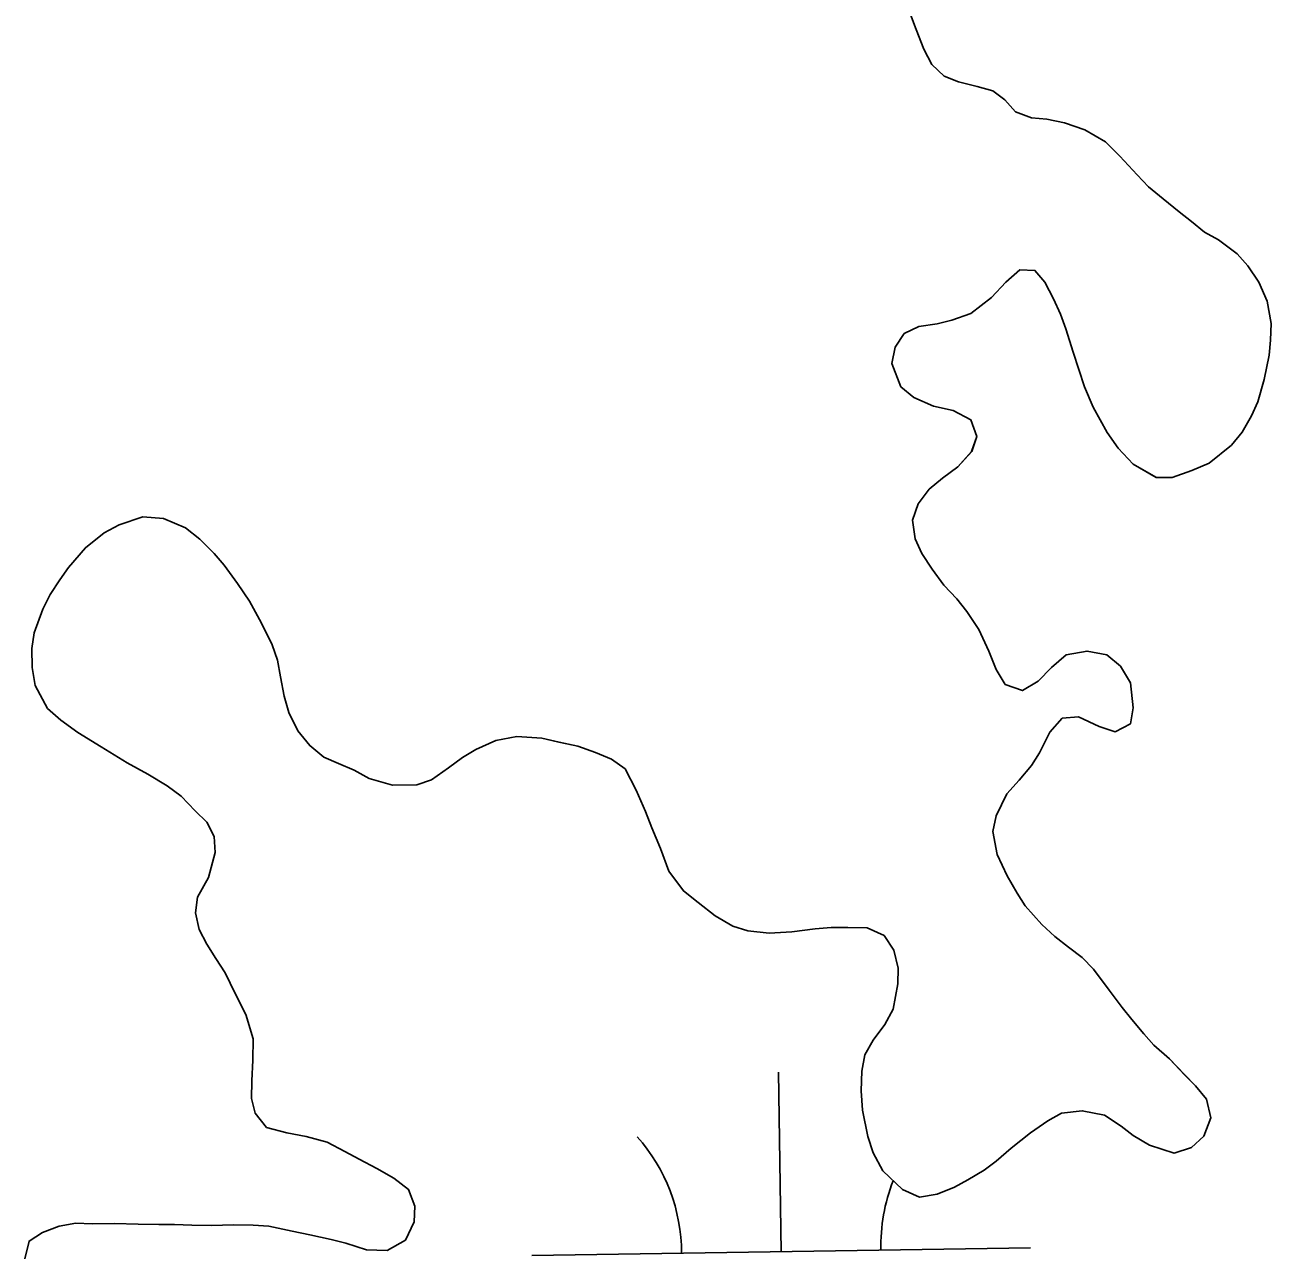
# Model space of a CAD drawing. Extents: x 3807117 to 3845308, y 337856 to 363736.
# Drawn here: x 3823277.8 to 3823527.7, y 345204.1 to 345451.3 of the extents above; entities that cross this region are included whole.
import ezdxf

# ---------------------------------------------------------------- set-up
doc = ezdxf.new("R2010")
doc.units = 0
doc.layers.add('V-TOPO-SHOR', color=7, linetype='Continuous')
doc.layers.add('V-WETL-SWMP', color=7, linetype='Continuous')

msp = doc.modelspace()

# ---------------------------------------------------------------- linework, layer by layer
at = {"layer": 'V-TOPO-SHOR'}
for points in [[(3823454.75, 345454.97), (3823456.54, 345450.39), (3823458.03, 345446.41), (3823459.63, 345443.35), (3823462.15, 345441), (3823464.98, 345439.86), (3823468.74, 345438.91), (3823471.88, 345438.08), (3823474.3, 345436.23), (3823476.41, 345433.88), (3823479.65, 345432.63), (3823482.7, 345432.4), (3823486.25, 345431.66), (3823490.3, 345430.21), (3823494.45, 345427.84), (3823497.37, 345424.97), (3823500.79, 345421.19), (3823503.11, 345418.83), (3823506.03, 345416.37), (3823509.26, 345413.8), (3823511.68, 345411.85), (3823514.31, 345409.7), (3823517.14, 345408.15), (3823520.87, 345405.38)], [(3823520.87, 345405.38), (3823522.98, 345402.93), (3823525.19, 345399.66), (3823526.89, 345395.89), (3823527.67, 345391.41), (3823527.54, 345388.06), (3823527.31, 345385.02), (3823526.25, 345380.15), (3823525, 345375.69), (3823523.76, 345372.86), (3823521.9, 345369.62), (3823519.75, 345367), (3823515.25, 345363.38), (3823511.79, 345361.88), (3823507.81, 345360.49), (3823504.66, 345360.52), (3823500.02, 345363.2), (3823496.99, 345366.37), (3823494.79, 345369.54), (3823491.98, 345374.64), (3823490.29, 345378.71), (3823488.01, 345385.64), (3823486.52, 345390.32), (3823485.43, 345393.28), (3823484.03, 345396.34), (3823482.33, 345399.7), (3823480.32, 345402.05), (3823477.27, 345402.18), (3823474.51, 345399.66), (3823471.64, 345396.64), (3823467.45, 345393.42), (3823463.68, 345392.03), (3823460.73, 345391.34), (3823457.07, 345390.77), (3823454.12, 345389.37), (3823452.27, 345386.64), (3823451.63, 345383.39), (3823453.42, 345378.71), (3823456.04, 345376.55), (3823459.99, 345374.79), (3823463.94, 345373.95), (3823467.48, 345372.09), (3823468.68, 345368.73), (3823467.63, 345365.69), (3823464.87, 345362.67), (3823461.8, 345360.36), (3823459.14, 345358.14), (3823456.89, 345355.22), (3823455.74, 345351.98), (3823456.32, 345348.21), (3823457.62, 345345.26), (3823459.73, 345342.09), (3823462.04, 345338.93), (3823464.65, 345336.16), (3823466.66, 345333.6), (3823469.07, 345330.03), (3823471.07, 345325.65), (3823472.56, 345321.98), (3823474.37, 345319.02), (3823477.81, 345317.77), (3823480.98, 345319.68), (3823483.64, 345322.4), (3823486.6, 345324.91), (3823490.77, 345325.69), (3823494.73, 345324.95), (3823497.45, 345322.69), (3823499.46, 345319.32), (3823500.02, 345314.34), (3823499.49, 345311.1), (3823496.43, 345309.5), (3823493.19, 345310.54), (3823489.04, 345312.5), (3823485.79, 345312.22), (3823483.33, 345309.4), (3823481.26, 345305.25), (3823479.62, 345302.73), (3823477.16, 345299.8), (3823474.7, 345297.08), (3823472.53, 345292.63), (3823471.89, 345289.48), (3823472.77, 345284.91), (3823474.77, 345280.62), (3823476.77, 345277.15), (3823478.38, 345274.6), (3823481.7, 345270.82), (3823484.32, 345268.46), (3823487.04, 345266.31), (3823489.77, 345264.25), (3823492.08, 345261.9), (3823495.2, 345257.71), (3823497.81, 345254.23), (3823499.72, 345251.78), (3823502.14, 345248.92), (3823504.15, 345246.67), (3823507.27, 345243.9), (3823510.3, 345240.72), (3823512.51, 345238.47), (3823514.73, 345235.81), (3823515.61, 345232.05), (3823514.16, 345228.4), (3823511.7, 345226.09)], [(3823511.7, 345226.09), (3823508.24, 345225), (3823503.28, 345226.56), (3823500.04, 345228.52), (3823497.62, 345230.37), (3823494.29, 345232.63), (3823489.82, 345233.48), (3823485.66, 345233), (3823482.9, 345231.5), (3823479.43, 345229.09), (3823475.54, 345225.98), (3823472.58, 345223.36), (3823470.12, 345221.55), (3823466.86, 345219.65), (3823464.21, 345218.14), (3823460.74, 345216.75), (3823457.18, 345216.17), (3823453.74, 345217.72), (3823449.81, 345221.41), (3823447.91, 345225.08), (3823446.82, 345228.34), (3823445.74, 345233.63), (3823445.47, 345237.49), (3823445.61, 345241.45), (3823446.24, 345244.7), (3823447.89, 345247.63), (3823450.25, 345250.76), (3823451.9, 345253.9), (3823452.86, 345258.96), (3823452.88, 345262.11), (3823452, 345265.67), (3823450.09, 345268.64), (3823446.65, 345270.19), (3823442.79, 345270.22), (3823439.44, 345270.24), (3823436.29, 345269.97), (3823431.61, 345269.39), (3823427.04, 345269.13), (3823422.78, 345269.57), (3823419.74, 345270.51), (3823416.2, 345272.57), (3823412.77, 345275.23), (3823409.84, 345277.59), (3823406.93, 345281.58), (3823405.24, 345286.06), (3823403.54, 345290.24), (3823402.25, 345293.5), (3823400.35, 345297.78), (3823398.16, 345302.07), (3823395.43, 345304.02), (3823392.19, 345305.36), (3823388.65, 345306.61), (3823384.9, 345307.45), (3823381.45, 345308.19), (3823376.47, 345308.54), (3823372.2, 345307.76), (3823368.22, 345305.96), (3823365.57, 345304.36), (3823362.71, 345302.25), (3823359.34, 345299.84), (3823356.39, 345298.85), (3823351.51, 345298.79), (3823346.85, 345300.15), (3823343.81, 345301.8), (3823340.68, 345303.14), (3823337.74, 345304.38), (3823334.92, 345306.74), (3823332.5, 345309.71), (3823330.71, 345313.38), (3823329.82, 345316.64), (3823329.04, 345320.5), (3823328.45, 345323.86), (3823327.36, 345326.91), (3823325.26, 345331.3), (3823322.86, 345335.69), (3823320.45, 345339.26), (3823317.74, 345342.94), (3823315.73, 345345.29), (3823312.91, 345348.16), (3823309.98, 345350.41), (3823305.63, 345352.28), (3823301.47, 345352.62), (3823296.68, 345351.03), (3823293.72, 345349.43), (3823289.94, 345346.41), (3823286.55, 345342.48), (3823284.81, 345339.95), (3823282.85, 345337.02), (3823281.41, 345334.09), (3823279.64, 345329.33), (3823279.21, 345326.18), (3823279.28, 345322.43), (3823279.86, 345318.77), (3823282.37, 345314.18), (3823284.99, 345311.82), (3823288.42, 345309.35), (3823293.07, 345306.47), (3823298.32, 345303.28), (3823302.47, 345301.01), (3823306.31, 345298.65), (3823309.14, 345296.59)], [(3823309.14, 345296.59), (3823311.96, 345293.62), (3823314.28, 345291.37), (3823315.77, 345288.51), (3823315.95, 345285.26), (3823314.59, 345280.3), (3823312.43, 345276.35), (3823312, 345273.21), (3823312.78, 345269.85), (3823314.28, 345266.89), (3823316.09, 345264.03), (3823317.99, 345261.17), (3823319.99, 345256.99), (3823322.09, 345252.81), (3823323.57, 345247.92), (3823323.54, 345243.66), (3823323.3, 345239.5), (3823323.27, 345235.94), (3823323.96, 345232.99), (3823326.27, 345230.13), (3823330.33, 345229.08), (3823334.18, 345228.34), (3823338.44, 345227.19), (3823341.98, 345225.33), (3823344.81, 345223.78), (3823348.35, 345221.93), (3823351.79, 345219.97), (3823354.71, 345217.71), (3823356.01, 345214.35), (3823355.88, 345211.2), (3823354.12, 345207.56), (3823350.45, 345205.46), (3823346.29, 345205.59), (3823342.13, 345206.95), (3823339.19, 345207.68), (3823334.93, 345208.63), (3823331.39, 345209.37), (3823326.72, 345210.32), (3823323.58, 345210.55), (3823319.62, 345210.58), (3823315.25, 345210.51), (3823311.29, 345210.55), (3823307.83, 345210.67), (3823304.69, 345210.7), (3823300.52, 345210.73), (3823295.75, 345210.88), (3823291.28, 345210.81), (3823288.03, 345210.94), (3823284.67, 345210.35), (3823281.31, 345209.06), (3823278.66, 345207.36), (3823277.81, 345203.81)]]:
    msp.add_lwpolyline(points, dxfattribs=at)
at = {"layer": 'V-WETL-SWMP'}
for p, q in [((3823454.75, 345454.97), (3823456.54, 345450.39)), ((3823456.54, 345450.39), (3823458.03, 345446.42)), ((3823458.03, 345446.42), (3823459.63, 345443.36)), ((3823459.63, 345443.36), (3823462.15, 345441)), ((3823462.15, 345441), (3823464.99, 345439.86)), ((3823464.99, 345439.86), (3823468.74, 345438.92)), ((3823468.74, 345438.92), (3823471.88, 345438.08)), ((3823471.88, 345438.08), (3823474.3, 345436.23)), ((3823474.3, 345436.23), (3823476.41, 345433.88)), ((3823476.41, 345433.88), (3823479.65, 345432.63)), ((3823479.65, 345432.63), (3823482.7, 345432.4)), ((3823482.7, 345432.4), (3823486.25, 345431.66)), ((3823486.25, 345431.66), (3823490.3, 345430.21)), ((3823490.3, 345430.21), (3823494.44, 345427.84)), ((3823494.44, 345427.84), (3823497.37, 345424.97)), ((3823497.37, 345424.97), (3823500.79, 345421.19)), ((3823500.79, 345421.19), (3823503.11, 345418.83)), ((3823503.11, 345418.83), (3823506.03, 345416.37)), ((3823506.03, 345416.37), (3823509.26, 345413.8)), ((3823509.26, 345413.8), (3823511.68, 345411.86)), ((3823511.68, 345411.86), (3823514.31, 345409.7)), ((3823514.31, 345409.7), (3823517.14, 345408.15)), ((3823517.14, 345408.15), (3823520.87, 345405.38)), ((3823520.87, 345405.38), (3823522.99, 345402.93)), ((3823477.28, 345402.18), (3823474.51, 345399.66)), ((3823480.32, 345402.05), (3823477.28, 345402.18)), ((3823522.99, 345402.93), (3823525.19, 345399.66)), ((3823474.51, 345399.66), (3823471.64, 345396.64)), ((3823482.33, 345399.7), (3823480.32, 345402.05)), ((3823484.03, 345396.34), (3823482.33, 345399.7)), ((3823525.19, 345399.66), (3823526.89, 345395.89)), ((3823471.64, 345396.64), (3823467.45, 345393.42)), ((3823485.43, 345393.28), (3823484.03, 345396.34)), ((3823526.89, 345395.89), (3823527.67, 345391.41)), ((3823467.45, 345393.42), (3823463.68, 345392.03)), ((3823486.52, 345390.32), (3823485.43, 345393.28)), ((3823457.07, 345390.77), (3823454.12, 345389.37)), ((3823460.73, 345391.34), (3823457.07, 345390.77)), ((3823463.68, 345392.03), (3823460.73, 345391.34)), ((3823488.01, 345385.64), (3823486.52, 345390.32)), ((3823527.67, 345391.41), (3823527.54, 345388.06)), ((3823454.12, 345389.37), (3823452.27, 345386.64)), ((3823527.54, 345388.06), (3823527.31, 345385.02)), ((3823452.27, 345386.64), (3823451.63, 345383.39)), ((3823490.29, 345378.71), (3823488.01, 345385.64)), ((3823527.31, 345385.02), (3823526.26, 345380.15)), ((3823451.63, 345383.39), (3823453.42, 345378.71)), ((3823526.26, 345380.15), (3823525, 345375.69)), ((3823453.42, 345378.71), (3823456.04, 345376.55)), ((3823491.98, 345374.64), (3823490.29, 345378.71)), ((3823456.04, 345376.55), (3823459.99, 345374.8)), ((3823459.99, 345374.8), (3823463.94, 345373.95)), ((3823494.79, 345369.54), (3823491.98, 345374.64)), ((3823525, 345375.69), (3823523.76, 345372.86)), ((3823463.94, 345373.95), (3823467.48, 345372.09)), ((3823523.76, 345372.86), (3823521.9, 345369.62)), ((3823467.48, 345372.09), (3823468.68, 345368.73)), ((3823521.9, 345369.62), (3823519.75, 345367)), ((3823468.68, 345368.73), (3823467.64, 345365.69)), ((3823496.99, 345366.37), (3823494.79, 345369.54)), ((3823467.64, 345365.69), (3823464.87, 345362.67)), ((3823500.02, 345363.2), (3823496.99, 345366.37)), ((3823519.75, 345367), (3823515.25, 345363.38)), ((3823464.87, 345362.67), (3823461.8, 345360.36)), ((3823504.67, 345360.52), (3823500.02, 345363.2)), ((3823515.25, 345363.38), (3823511.79, 345361.88)), ((3823461.8, 345360.36), (3823459.14, 345358.15)), ((3823507.81, 345360.49), (3823504.67, 345360.52)), ((3823511.79, 345361.88), (3823507.81, 345360.49)), ((3823459.14, 345358.15), (3823456.89, 345355.22)), ((3823456.89, 345355.22), (3823455.74, 345351.98)), ((3823301.47, 345352.62), (3823296.68, 345351.03)), ((3823305.63, 345352.28), (3823301.47, 345352.62)), ((3823309.98, 345350.42), (3823305.63, 345352.28)), ((3823296.68, 345351.03), (3823293.72, 345349.43)), ((3823312.91, 345348.16), (3823309.98, 345350.42)), ((3823455.74, 345351.98), (3823456.32, 345348.21)), ((3823293.72, 345349.43), (3823289.94, 345346.41)), ((3823315.73, 345345.29), (3823312.91, 345348.16)), ((3823456.32, 345348.21), (3823457.62, 345345.26)), ((3823289.94, 345346.41), (3823286.56, 345342.48)), ((3823317.74, 345342.94), (3823315.73, 345345.29)), ((3823457.62, 345345.26), (3823459.73, 345342.09)), ((3823286.56, 345342.48), (3823284.81, 345339.95)), ((3823320.45, 345339.26), (3823317.74, 345342.94)), ((3823284.81, 345339.95), (3823282.86, 345337.02)), ((3823459.73, 345342.09), (3823462.04, 345338.93)), ((3823322.86, 345335.69), (3823320.45, 345339.26)), ((3823462.04, 345338.93), (3823464.65, 345336.16)), ((3823282.86, 345337.02), (3823281.41, 345334.09)), ((3823325.26, 345331.3), (3823322.86, 345335.69)), ((3823464.65, 345336.16), (3823466.66, 345333.61)), ((3823281.41, 345334.09), (3823279.64, 345329.33)), ((3823466.66, 345333.61), (3823469.07, 345330.03)), ((3823327.36, 345326.91), (3823325.26, 345331.3)), ((3823469.07, 345330.03), (3823471.07, 345325.65)), ((3823279.64, 345329.33), (3823279.21, 345326.19)), ((3823279.21, 345326.19), (3823279.28, 345322.43)), ((3823328.45, 345323.86), (3823327.36, 345326.91)), ((3823471.07, 345325.65), (3823472.56, 345321.98)), ((3823483.64, 345322.4), (3823486.6, 345324.91)), ((3823486.6, 345324.91), (3823490.77, 345325.69)), ((3823490.77, 345325.69), (3823494.73, 345324.95)), ((3823494.73, 345324.95), (3823497.45, 345322.69)), ((3823279.28, 345322.43), (3823279.86, 345318.77)), ((3823329.04, 345320.5), (3823328.45, 345323.86)), ((3823480.97, 345319.68), (3823483.64, 345322.4)), ((3823497.45, 345322.69), (3823499.46, 345319.32)), ((3823329.82, 345316.64), (3823329.04, 345320.5)), ((3823472.56, 345321.98), (3823474.37, 345319.02)), ((3823477.81, 345317.77), (3823480.97, 345319.68)), ((3823279.86, 345318.77), (3823282.37, 345314.18)), ((3823474.37, 345319.02), (3823477.81, 345317.77)), ((3823499.46, 345319.32), (3823500.03, 345314.34)), ((3823330.71, 345313.38), (3823329.82, 345316.64)), ((3823282.37, 345314.18), (3823284.99, 345311.82)), ((3823332.5, 345309.71), (3823330.71, 345313.38)), ((3823485.79, 345312.22), (3823483.33, 345309.4)), ((3823489.04, 345312.5), (3823485.79, 345312.22)), ((3823493.19, 345310.54), (3823489.04, 345312.5)), ((3823500.03, 345314.34), (3823499.49, 345311.1)), ((3823284.99, 345311.82), (3823288.42, 345309.35)), ((3823334.92, 345306.74), (3823332.5, 345309.71)), ((3823496.43, 345309.5), (3823493.19, 345310.54)), ((3823499.49, 345311.1), (3823496.43, 345309.5)), ((3823288.42, 345309.35), (3823293.07, 345306.47)), ((3823372.2, 345307.76), (3823368.23, 345305.96)), ((3823376.47, 345308.54), (3823372.2, 345307.76)), ((3823381.45, 345308.19), (3823376.47, 345308.54)), ((3823384.89, 345307.45), (3823381.45, 345308.19)), ((3823388.65, 345306.61), (3823384.89, 345307.45)), ((3823483.33, 345309.4), (3823481.26, 345305.25)), ((3823293.07, 345306.47), (3823298.33, 345303.28)), ((3823337.74, 345304.38), (3823334.92, 345306.74)), ((3823368.23, 345305.96), (3823365.57, 345304.36)), ((3823392.19, 345305.36), (3823388.65, 345306.61)), ((3823395.43, 345304.02), (3823392.19, 345305.36)), ((3823481.26, 345305.25), (3823479.62, 345302.73)), ((3823298.33, 345303.28), (3823302.47, 345301.01)), ((3823340.68, 345303.14), (3823337.74, 345304.38)), ((3823343.82, 345301.8), (3823340.68, 345303.14)), ((3823362.71, 345302.25), (3823359.34, 345299.84)), ((3823365.57, 345304.36), (3823362.71, 345302.25)), ((3823398.16, 345302.07), (3823395.43, 345304.02)), ((3823479.62, 345302.73), (3823477.16, 345299.8)), ((3823302.47, 345301.01), (3823306.31, 345298.65)), ((3823346.85, 345300.15), (3823343.82, 345301.8)), ((3823351.51, 345298.79), (3823346.85, 345300.15)), ((3823359.34, 345299.84), (3823356.39, 345298.85)), ((3823400.36, 345297.78), (3823398.16, 345302.07)), ((3823477.16, 345299.8), (3823474.7, 345297.08)), ((3823306.31, 345298.65), (3823309.14, 345296.59)), ((3823356.39, 345298.85), (3823351.51, 345298.79)), ((3823402.25, 345293.5), (3823400.36, 345297.78)), ((3823309.14, 345296.59), (3823311.96, 345293.62)), ((3823474.7, 345297.08), (3823472.53, 345292.63)), ((3823311.96, 345293.62), (3823314.28, 345291.37)), ((3823403.54, 345290.24), (3823402.25, 345293.5)), ((3823472.53, 345292.63), (3823471.89, 345289.48)), ((3823314.28, 345291.37), (3823315.78, 345288.51)), ((3823405.24, 345286.06), (3823403.54, 345290.24)), ((3823315.78, 345288.51), (3823315.95, 345285.26)), ((3823471.89, 345289.48), (3823472.77, 345284.91)), ((3823315.95, 345285.26), (3823314.59, 345280.3)), ((3823406.93, 345281.58), (3823405.24, 345286.06)), ((3823472.77, 345284.91), (3823474.77, 345280.62)), ((3823314.59, 345280.3), (3823312.43, 345276.35)), ((3823409.84, 345277.6), (3823406.93, 345281.58)), ((3823474.77, 345280.62), (3823476.77, 345277.15)), ((3823412.77, 345275.24), (3823409.84, 345277.6)), ((3823312.43, 345276.35), (3823312, 345273.21)), ((3823416.2, 345272.57), (3823412.77, 345275.24)), ((3823476.77, 345277.15), (3823478.38, 345274.6)), ((3823312, 345273.21), (3823312.78, 345269.85)), ((3823419.74, 345270.51), (3823416.2, 345272.57)), ((3823478.38, 345274.6), (3823481.7, 345270.82)), ((3823312.78, 345269.85), (3823314.28, 345266.89)), ((3823422.78, 345269.57), (3823419.74, 345270.51)), ((3823436.29, 345269.97), (3823431.61, 345269.4)), ((3823439.44, 345270.25), (3823436.29, 345269.97)), ((3823446.65, 345270.19), (3823439.44, 345270.25)), ((3823450.09, 345268.64), (3823446.65, 345270.19)), ((3823481.7, 345270.82), (3823484.32, 345268.46)), ((3823427.04, 345269.13), (3823422.78, 345269.57)), ((3823431.61, 345269.4), (3823427.04, 345269.13)), ((3823452, 345265.68), (3823450.09, 345268.64)), ((3823484.32, 345268.46), (3823487.04, 345266.31)), ((3823314.28, 345266.89), (3823316.09, 345264.03)), ((3823452.88, 345262.11), (3823452, 345265.68)), ((3823487.04, 345266.31), (3823489.77, 345264.25)), ((3823316.09, 345264.03), (3823317.99, 345261.17)), ((3823489.77, 345264.25), (3823492.09, 345261.9)), ((3823317.99, 345261.17), (3823319.99, 345256.99)), ((3823452.86, 345258.96), (3823452.88, 345262.11)), ((3823492.09, 345261.9), (3823495.2, 345257.71)), ((3823451.9, 345253.89), (3823452.86, 345258.96)), ((3823495.2, 345257.71), (3823497.81, 345254.23)), ((3823319.99, 345256.99), (3823322.09, 345252.81)), ((3823322.09, 345252.81), (3823323.57, 345247.93)), ((3823450.25, 345250.76), (3823451.9, 345253.89)), ((3823497.81, 345254.23), (3823499.72, 345251.78)), ((3823447.89, 345247.63), (3823450.25, 345250.76)), ((3823499.72, 345251.78), (3823502.14, 345248.92)), ((3823323.57, 345247.93), (3823323.54, 345243.66)), ((3823446.24, 345244.7), (3823447.89, 345247.63)), ((3823502.14, 345248.92), (3823504.15, 345246.67)), ((3823445.61, 345241.45), (3823446.24, 345244.7)), ((3823504.15, 345246.67), (3823507.28, 345243.9)), ((3823323.54, 345243.66), (3823323.3, 345239.5)), ((3823507.28, 345243.9), (3823510.3, 345240.73)), ((3823429.46, 345205.22), (3823428.92, 345241.22)), ((3823445.47, 345237.49), (3823445.61, 345241.45)), ((3823510.3, 345240.73), (3823512.51, 345238.47)), ((3823323.3, 345239.5), (3823323.27, 345235.94)), ((3823445.74, 345233.63), (3823445.47, 345237.49)), ((3823512.51, 345238.47), (3823514.73, 345235.81)), ((3823323.27, 345235.94), (3823323.96, 345232.99)), ((3823514.73, 345235.81), (3823515.61, 345232.05)), ((3823323.96, 345232.99), (3823326.27, 345230.13)), ((3823446.82, 345228.34), (3823445.74, 345233.63)), ((3823485.66, 345233), (3823482.9, 345231.5)), ((3823489.82, 345233.48), (3823485.66, 345233)), ((3823494.29, 345232.63), (3823489.82, 345233.48)), ((3823497.62, 345230.37), (3823494.29, 345232.63)), ((3823326.27, 345230.13), (3823330.33, 345229.08)), ((3823482.9, 345231.5), (3823479.43, 345229.09)), ((3823500.04, 345228.52), (3823497.62, 345230.37)), ((3823515.61, 345232.05), (3823514.16, 345228.4)), ((3823330.33, 345229.08), (3823334.18, 345228.34)), ((3823334.18, 345228.34), (3823338.44, 345227.19)), ((3823447.91, 345225.08), (3823446.82, 345228.34)), ((3823479.43, 345229.09), (3823475.54, 345225.97)), ((3823503.28, 345226.56), (3823500.04, 345228.52)), ((3823514.16, 345228.4), (3823511.7, 345226.09)), ((3823338.44, 345227.19), (3823341.98, 345225.33)), ((3823341.98, 345225.33), (3823344.81, 345223.78)), ((3823449.81, 345221.41), (3823447.91, 345225.08)), ((3823475.54, 345225.97), (3823472.58, 345223.36)), ((3823508.24, 345225), (3823503.28, 345226.56)), ((3823511.7, 345226.09), (3823508.24, 345225)), ((3823344.81, 345223.78), (3823348.35, 345221.93)), ((3823472.58, 345223.36), (3823470.12, 345221.55)), ((3823348.35, 345221.93), (3823351.79, 345219.97)), ((3823351.79, 345219.97), (3823354.71, 345217.71)), ((3823453.74, 345217.72), (3823449.81, 345221.41)), ((3823470.12, 345221.55), (3823466.86, 345219.65)), ((3823354.71, 345217.71), (3823356.01, 345214.35)), ((3823457.18, 345216.17), (3823453.74, 345217.72)), ((3823464.21, 345218.14), (3823460.74, 345216.75)), ((3823466.86, 345219.65), (3823464.21, 345218.14)), ((3823460.74, 345216.75), (3823457.18, 345216.17)), ((3823356.01, 345214.35), (3823355.88, 345211.2)), ((3823284.67, 345210.36), (3823281.31, 345209.06)), ((3823288.03, 345210.94), (3823284.67, 345210.36)), ((3823291.28, 345210.81), (3823288.03, 345210.94)), ((3823295.75, 345210.88), (3823291.28, 345210.81)), ((3823300.52, 345210.73), (3823295.75, 345210.88)), ((3823307.83, 345210.68), (3823300.52, 345210.73)), ((3823311.29, 345210.55), (3823307.83, 345210.68)), ((3823315.25, 345210.51), (3823311.29, 345210.55)), ((3823319.61, 345210.58), (3823315.25, 345210.51)), ((3823323.58, 345210.55), (3823319.61, 345210.58)), ((3823326.72, 345210.32), (3823323.58, 345210.55)), ((3823331.39, 345209.37), (3823326.72, 345210.32)), ((3823355.88, 345211.2), (3823354.12, 345207.56)), ((3823278.66, 345207.36), (3823277.82, 345203.81)), ((3823281.31, 345209.06), (3823278.66, 345207.36)), ((3823334.94, 345208.63), (3823331.39, 345209.37)), ((3823339.19, 345207.68), (3823334.94, 345208.63)), ((3823342.13, 345206.94), (3823339.19, 345207.68)), ((3823354.12, 345207.56), (3823350.45, 345205.46)), ((3823346.29, 345205.59), (3823342.13, 345206.94)), ((3823350.45, 345205.46), (3823346.29, 345205.59)), ((3823379.47, 345204.47), (3823479.46, 345205.97))]:
    msp.add_line(p, q, dxfattribs=at)
for centre, start, end in [((3823374.22, 345204.87), 0.0865, 41.6302), ((3823484.69, 345206.52), 158.4876, 181.6302)]:
    msp.add_arc(centre, 35.25, start, end, dxfattribs=at)

doc.saveas('drawing.dxf')
